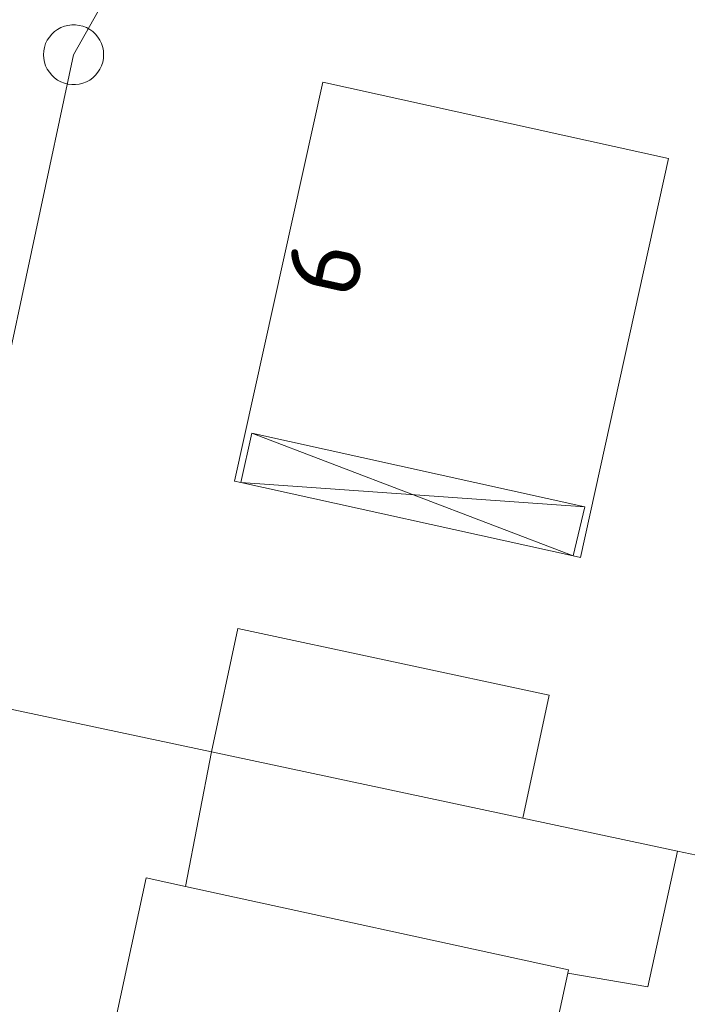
# Model space of a CAD drawing. Header units: metres. Extents: x 3425540 to 3446143, y 5432760 to 5444637.
# Tile 695 of 717: x 3445088 to 3445104, y 5435675 to 5435699. Entities that reach past the tile are written whole.
import ezdxf
from ezdxf.enums import TextEntityAlignment as Align

# ---------------------------------------------------------------- set-up
doc = ezdxf.new("R2010")
doc.units = ezdxf.units.M
doc.layers.add('B_Bestand', color=9, linetype='Continuous', lineweight=18)
doc.layers.add('B_Flurgrenzen', color=9, linetype='Continuous', lineweight=18)
doc.styles.get("Standard").update_dxf_attribs({"font": 'isocpeur.ttf'})

msp = doc.modelspace()

# ---------------------------------------------------------------- linework, layer by layer
at = {"layer": 'B_Bestand'}
for p, q in [((3445093.365, 5435688.752), (3445101.386, 5435685.691)), ((3445093.094, 5435687.524), (3445101.386, 5435685.691)), ((3445093.094, 5435687.524), (3445101.677, 5435686.915))]:
    msp.add_line(p, q, dxfattribs=at)
for points in [[(3445092.94, 5435687.558), (3445093.094, 5435687.524), (3445093.365, 5435688.752), (3445101.677, 5435686.915), (3445101.386, 5435685.691), (3445101.569, 5435685.651), (3445103.769, 5435695.608), (3445095.141, 5435697.515), (3445092.94, 5435687.558)], [(3445093.016, 5435683.877), (3445100.789, 5435682.22), (3445100.133, 5435679.144), (3445092.36, 5435680.801), (3445093.016, 5435683.877)], [(3445092.36, 5435680.8), (3445091.712, 5435677.441), (3445101.272, 5435675.364), (3445101.252, 5435675.276), (3445103.254, 5435674.941), (3445103.994, 5435678.322), (3445100.133, 5435679.144), (3445092.36, 5435680.8)], [(3445091.712, 5435677.441), (3445090.735, 5435677.654), (3445089.538, 5435672.142), (3445090.886, 5435671.849), (3445089.346, 5435664.754), (3445087.997, 5435665.048), (3445087.937, 5435664.768), (3445098.473, 5435662.479), (3445101.252, 5435675.276)]]:
    msp.add_lwpolyline(points, dxfattribs=at)
at = {"layer": 'B_Flurgrenzen'}
for p, q in [((3445088.92, 5435698.199), (3445089.92, 5435699.979)), ((3445085.51, 5435682.259), (3445088.92, 5435698.199)), ((3445085.51, 5435682.259), (3445092.36, 5435680.8)), ((3445092.36, 5435680.8), (3445100.133, 5435679.144)), ((3445100.133, 5435679.144), (3445103.994, 5435678.322)), ((3445103.994, 5435678.322), (3445109.5, 5435677.149))]:
    msp.add_line(p, q, dxfattribs=at)
msp.add_lwpolyline([(3445089.67, 5435698.199), (3445089.664, 5435698.293), (3445089.646, 5435698.382), (3445089.617, 5435698.477), (3445089.576, 5435698.559), (3445089.522, 5435698.636), (3445089.463, 5435698.713), (3445089.398, 5435698.778), (3445089.322, 5435698.831), (3445089.239, 5435698.878), (3445089.15, 5435698.908), (3445089.062, 5435698.931), (3445088.967, 5435698.943), (3445088.873, 5435698.943), (3445088.778, 5435698.931), (3445088.69, 5435698.908), (3445088.601, 5435698.878), (3445088.518, 5435698.831), (3445088.442, 5435698.778), (3445088.377, 5435698.713), (3445088.318, 5435698.636), (3445088.264, 5435698.559), (3445088.223, 5435698.477), (3445088.194, 5435698.382), (3445088.176, 5435698.293), (3445088.17, 5435698.199), (3445088.176, 5435698.105), (3445088.194, 5435698.016), (3445088.223, 5435697.921), (3445088.264, 5435697.839), (3445088.318, 5435697.762), (3445088.377, 5435697.685), (3445088.442, 5435697.62), (3445088.518, 5435697.567), (3445088.601, 5435697.52), (3445088.69, 5435697.49), (3445088.778, 5435697.467), (3445088.873, 5435697.455), (3445088.967, 5435697.455), (3445089.062, 5435697.467), (3445089.15, 5435697.49), (3445089.239, 5435697.52), (3445089.322, 5435697.567), (3445089.398, 5435697.62), (3445089.463, 5435697.685), (3445089.522, 5435697.762), (3445089.576, 5435697.839), (3445089.617, 5435697.921), (3445089.646, 5435698.016), (3445089.664, 5435698.105), (3445089.67, 5435698.199)], dxfattribs=at)

# ---------------------------------------------------------------- texts
at = {"layer": 'B_Bestand'}
msp.add_text('6', height=1.8, rotation=77.5495, dxfattribs=at).set_placement((3445095.193, 5435692.887), align=Align.MIDDLE)

doc.saveas('drawing.dxf')
